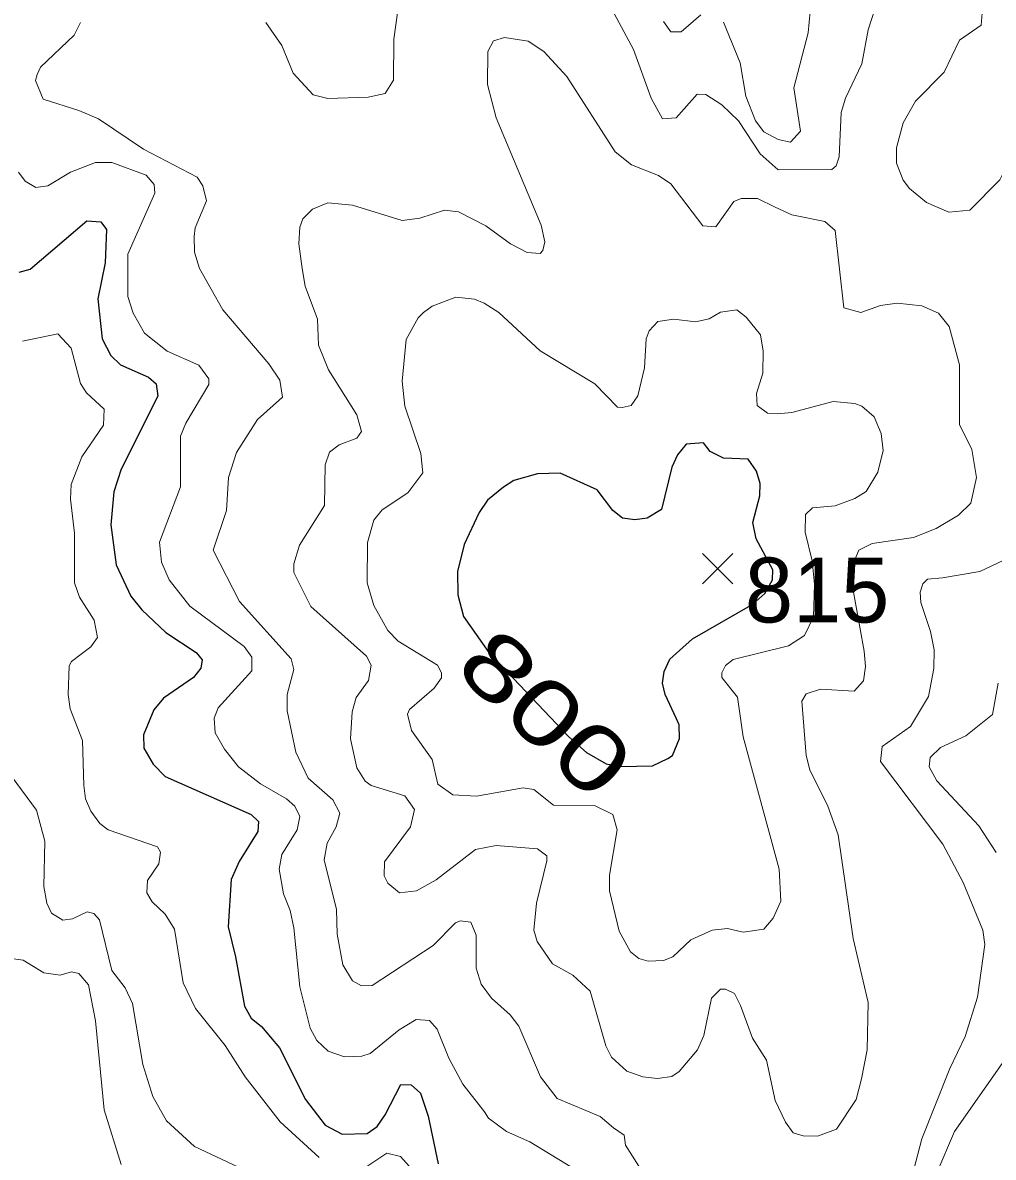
# Model space of a CAD drawing. Extents: x 294.2 to 320.3, y 7482.7 to 7510.7.
# Drawn here: x 303.181 to 304.381, y 7485.244 to 7486.646 of the extents above; entities that cross this region are included whole.
import ezdxf
from ezdxf.enums import TextEntityAlignment as Align

# ---------------------------------------------------------------- set-up
doc = ezdxf.new("R2010")
doc.units = 0
doc.header["$LTSCALE"] = 0.032
for name, color, linetype, lineweight in [('1', 7, 'Continuous', 25), ('2', 7, 'Continuous', 13), ('21', 7, 'Continuous', 25)]:
    doc.layers.add(name, color=color, linetype=linetype, lineweight=lineweight)
doc.layers.add('61', color=7, linetype='Continuous')

msp = doc.modelspace()

# ---------------------------------------------------------------- linework, layer by layer
at = {"layer": '1'}
msp.add_lwpolyline([(303.1765, 7486.3374), (303.1903, 7486.3412), (303.2605, 7486.4009), (303.2777, 7486.3998), (303.2846, 7486.3901), (303.283, 7486.3492), (303.2738, 7486.3046), (303.2794, 7486.2551), (303.2899, 7486.2347), (303.3021, 7486.2229), (303.3366, 7486.2078), (303.3462, 7486.1995), (303.3481, 7486.1841), (303.3028, 7486.0942), (303.2939, 7486.0661), (303.2901, 7486.0252), (303.2964, 7485.976), (303.3149, 7485.9371), (303.3283, 7485.9205), (303.3578, 7485.8923), (303.3956, 7485.8675), (303.4028, 7485.8584), (303.4011, 7485.8481), (303.3922, 7485.8368), (303.3552, 7485.8113), (303.343, 7485.7966), (303.3303, 7485.766), (303.3309, 7485.7494), (303.3424, 7485.7295), (303.3571, 7485.7142), (303.4635, 7485.6675), (303.4724, 7485.6588), (303.4718, 7485.6465), (303.4488, 7485.6094), (303.4389, 7485.5873), (303.4351, 7485.5287), (303.444, 7485.4916), (303.4551, 7485.4307), (303.4635, 7485.4157), (303.4763, 7485.4054), (303.4984, 7485.3791), (303.5306, 7485.3151), (303.555, 7485.2834), (303.5761, 7485.2726), (303.6069, 7485.2732), (303.6191, 7485.2818), (303.6291, 7485.2963), (303.6485, 7485.334), (303.6612, 7485.3334), (303.6726, 7485.3232), (303.6821, 7485.2947), (303.6948, 7485.236)], dxfattribs=at)
msp.add_lwpolyline([(303.9891, 7485.7857), (303.9751, 7485.8158), (303.9719, 7485.8298), (303.9738, 7485.8439), (303.9809, 7485.8592), (304.0088, 7485.8846), (304.0837, 7485.9271), (304.0984, 7485.9405), (304.1078, 7485.9572), (304.1084, 7485.9696), (304.0878, 7486.0082), (304.0834, 7486.0281), (304.092, 7486.061), (304.0926, 7486.0763), (304.0882, 7486.0916), (304.0779, 7486.1063), (304.0473, 7486.1075), (304.0307, 7486.1158), (304.0224, 7486.1267), (304.0013, 7486.1248), (303.9905, 7486.112), (303.9834, 7486.0967), (303.9706, 7486.0443), (303.9528, 7486.0334), (303.9378, 7486.0313), (303.9223, 7486.0334), (303.9107, 7486.0431), (303.8912, 7486.0684), (303.8455, 7486.089), (303.8174, 7486.0884), (303.788, 7486.0801), (303.7753, 7486.0718), (303.7555, 7486.0558), (303.7453, 7486.0405), (303.7268, 7486.0009), (303.7185, 7485.9677), (303.7191, 7485.939), (303.7261, 7485.9121), (303.7571, 7485.8674), (303.8562, 7485.7635), (303.8778, 7485.7442), (303.9023, 7485.7301), (303.92, 7485.7269), (303.9594, 7485.7274), (303.9783, 7485.7366), (303.9841, 7485.7404), (303.993, 7485.7615), (303.9924, 7485.7781)], close=True, dxfattribs=at)
at = {"layer": '2'}
for points in [[(303.4816, 7486.6458), (303.5014, 7486.6177), (303.5154, 7486.5832), (303.5403, 7486.5564), (303.5582, 7486.5519), (303.608, 7486.5538), (303.6291, 7486.5583), (303.6393, 7486.5749), (303.6399, 7486.6254), (303.6539, 7486.7262)], [(303.8978, 7486.6841), (303.9362, 7486.6126), (303.9579, 7486.5526), (303.9719, 7486.527), (303.9886, 7486.5283), (304.0147, 7486.5576), (304.0256, 7486.557), (304.0453, 7486.5443), (304.0658, 7486.5245), (304.0926, 7486.4836), (304.1149, 7486.4638), (304.1814, 7486.4644), (304.1865, 7486.4689), (304.1903, 7486.4798), (304.1928, 7486.5347), (304.1979, 7486.5526), (304.2184, 7486.5947), (304.226, 7486.6369), (304.2344, 7486.6624)], [(304.0473, 7486.6464), (304.0677, 7486.596), (304.0747, 7486.5551), (304.0869, 7486.5244), (304.0971, 7486.511), (304.115, 7486.5015), (304.1303, 7486.4983), (304.1424, 7486.5117), (304.1341, 7486.5653), (304.152, 7486.633), (304.1558, 7486.6726)], [(303.9732, 7486.6471), (303.9821, 7486.6343), (303.9949, 7486.6343), (304.0192, 7486.6554)], [(304.4865, 7486.6534), (304.4885, 7486.6317), (304.5025, 7486.5896), (304.5038, 7486.5743), (304.484, 7486.5532), (304.447, 7486.5423), (304.4348, 7486.5327), (304.4176, 7486.5092), (304.3889, 7486.4517), (304.3518, 7486.414), (304.3257, 7486.4115), (304.2982, 7486.4236), (304.2771, 7486.4408), (304.2694, 7486.451), (304.2612, 7486.4721), (304.2612, 7486.4913), (304.2694, 7486.5219), (304.2848, 7486.5487), (304.3199, 7486.5845), (304.339, 7486.6241), (304.3659, 7486.6426), (304.3672, 7486.6573)], [(303.5684, 7485.6523), (303.5729, 7485.6689), (303.5646, 7485.6855), (303.5339, 7485.7123), (303.5186, 7485.7443), (303.5078, 7485.7953), (303.5078, 7485.8158), (303.516, 7485.8464), (303.5129, 7485.8598), (303.449, 7485.9307), (303.4164, 7485.9939), (303.433, 7486.0431), (303.4356, 7486.0839), (303.4452, 7486.1146), (303.4714, 7486.1554), (303.502, 7486.1829), (303.4988, 7486.204), (303.4854, 7486.2244), (303.4286, 7486.2908), (303.3998, 7486.3419), (303.3935, 7486.3623), (303.3929, 7486.3815), (303.3941, 7486.3923), (303.4082, 7486.4255), (303.4037, 7486.444), (303.3967, 7486.4549), (303.3302, 7486.4894), (303.2747, 7486.527), (303.2505, 7486.5372), (303.2064, 7486.5513), (303.1968, 7486.5743), (303.1988, 7486.5819), (303.2032, 7486.5909), (303.2447, 7486.6304), (303.2524, 7486.6458)], [(303.7842, 7486.3725), (303.8047, 7486.3617), (303.8206, 7486.3604), (303.8238, 7486.3642), (303.8263, 7486.3751), (303.8219, 7486.3955), (303.7663, 7486.5283), (303.7555, 7486.5692), (303.7561, 7486.61), (303.7632, 7486.6234), (303.7766, 7486.6273), (303.8059, 7486.6228), (303.8251, 7486.61), (303.8538, 7486.5794), (303.9132, 7486.4862), (303.9336, 7486.4702), (303.9668, 7486.4568), (303.9821, 7486.4466), (304.0217, 7486.3948), (304.0377, 7486.3936), (304.06, 7486.4249), (304.069, 7486.4287), (304.0894, 7486.4287), (304.1111, 7486.4179), (304.1316, 7486.4082), (304.1724, 7486.4), (304.1852, 7486.3891), (304.1961, 7486.2934), (304.2171, 7486.2876), (304.2414, 7486.2965), (304.2618, 7486.2991), (304.2925, 7486.2959), (304.3129, 7486.2869), (304.3263, 7486.2704), (304.3391, 7486.2231), (304.3391, 7486.1491), (304.3544, 7486.1184), (304.3601, 7486.0839), (304.3531, 7486.052), (304.3378, 7486.0373), (304.3103, 7486.0207)], [(303.3111, 7486.3598), (303.3443, 7486.4351), (303.3437, 7486.4459), (303.3335, 7486.4574), (303.2913, 7486.4728), (303.2709, 7486.4728), (303.2403, 7486.4612)], [(303.2403, 7486.4612), (303.2122, 7486.444), (303.1975, 7486.4421), (303.184, 7486.4498), (303.1758, 7486.4612)], [(304.3103, 7486.0207), (304.2823, 7486.0098), (304.2312, 7486.0022), (304.2145, 7485.9939), (304.2072, 7485.9761), (304.205, 7485.9583), (304.2213, 7485.8691), (304.2229, 7485.8503), (304.2203, 7485.8324), (304.2088, 7485.8196), (304.1673, 7485.8221), (304.1495, 7485.8164), (304.1443, 7485.8074), (304.1494, 7485.7404), (304.1539, 7485.7226), (304.1762, 7485.6779), (304.189, 7485.6421), (304.2075, 7485.5144), (304.226, 7485.4352), (304.2248, 7485.3765), (304.2178, 7485.3407), (304.2114, 7485.3152), (304.1871, 7485.2788), (304.1635, 7485.2699), (304.1456, 7485.2705), (304.1335, 7485.2743), (304.1239, 7485.2871), (304.1111, 7485.3139), (304.1003, 7485.3637), (304.083, 7485.3912), (304.0684, 7485.4314), (304.0607, 7485.4461), (304.0498, 7485.4518), (304.0435, 7485.4518), (304.0326, 7485.4403), (304.023, 7485.3944), (304.0153, 7485.3765), (303.9924, 7485.3497), (303.9834, 7485.3439), (303.9656, 7485.3414), (303.9477, 7485.3433), (303.9279, 7485.3503), (303.9087, 7485.3675), (303.9017, 7485.3816), (303.8825, 7485.4493), (303.8609, 7485.4691), (303.836, 7485.4831), (303.8168, 7485.5106), (303.813, 7485.5246), (303.8161, 7485.5578), (303.8289, 7485.6102), (303.8289, 7485.6165), (303.8174, 7485.6249), (303.7664, 7485.6293), (303.7408, 7485.6242), (303.6923, 7485.5866), (303.668, 7485.5731), (303.6469, 7485.5706), (303.6323, 7485.5827), (303.6278, 7485.5917), (303.6284, 7485.6089), (303.6603, 7485.6523), (303.6654, 7485.6734), (303.6533, 7485.6906), (303.6119, 7485.7034), (303.6042, 7485.7085), (303.5939, 7485.7251), (303.5863, 7485.7609), (303.5882, 7485.7941), (303.5933, 7485.8119), (303.6086, 7485.833), (303.6118, 7485.8521), (303.6061, 7485.863), (303.5371, 7485.9243), (303.516, 7485.9665), (303.516, 7485.9773), (303.5231, 7486.0003), (303.5543, 7486.0494), (303.555, 7486.0993), (303.5601, 7486.1152), (303.5723, 7486.1242), (303.5939, 7486.1324), (303.5997, 7486.1408), (303.5939, 7486.1612), (303.5589, 7486.2167), (303.5467, 7486.2474), (303.5454, 7486.2793), (303.5301, 7486.3202), (303.5263, 7486.3419), (303.5224, 7486.3725), (303.5237, 7486.393), (303.5275, 7486.4032), (303.5391, 7486.4153), (303.5582, 7486.423), (303.5889, 7486.4204)], [(303.5889, 7486.4204), (303.6502, 7486.4013), (303.6719, 7486.4044), (303.7025, 7486.414), (303.7197, 7486.4121), (303.7536, 7486.3949), (303.7842, 7486.3725)], [(303.8608, 7485.2309), (303.8078, 7485.2628), (303.7791, 7485.2756), (303.7568, 7485.2922), (303.7517, 7485.2999), (303.7249, 7485.3344), (303.7076, 7485.3663), (303.6935, 7485.402), (303.684, 7485.4129), (303.6674, 7485.4142), (303.6463, 7485.4014), (303.6106, 7485.372), (303.6004, 7485.3688), (303.5787, 7485.3682), (303.5588, 7485.3752), (303.5448, 7485.388), (303.5365, 7485.4033), (303.5237, 7485.4544), (303.516, 7485.5272), (303.5116, 7485.5489), (303.5033, 7485.5693), (303.4982, 7485.6), (303.5014, 7485.6178), (303.5205, 7485.6485), (303.5237, 7485.6651), (303.5173, 7485.6778), (303.5071, 7485.6868), (303.4752, 7485.7053), (303.4478, 7485.7264), (303.4305, 7485.7481), (303.419, 7485.7685), (303.4177, 7485.7864), (303.4228, 7485.7992), (303.4644, 7485.8451), (303.4644, 7485.8617), (303.4548, 7485.8751), (303.3877, 7485.9249), (303.3622, 7485.9575), (303.3526, 7485.9792), (303.35, 7486.0041), (303.3763, 7486.0724), (303.3763, 7486.135), (303.3826, 7486.151), (303.4113, 7486.1988), (303.4113, 7486.2058), (303.3986, 7486.2225), (303.3596, 7486.2397), (303.3316, 7486.262), (303.3175, 7486.287), (303.3111, 7486.3074), (303.3111, 7486.3598)], [(303.8883, 7486.1995), (303.8206, 7486.2404), (303.7695, 7486.2876), (303.7516, 7486.2991), (303.7396, 7486.3042), (303.7165, 7486.3068), (303.6872, 7486.2953), (303.6763, 7486.2875)], [(303.6763, 7486.2875), (303.6699, 7486.2812), (303.6552, 7486.2544), (303.6501, 7486.2027), (303.6533, 7486.172), (303.6731, 7486.1133), (303.6757, 7486.0897), (303.6572, 7486.0648), (303.6252, 7486.0437), (303.615, 7486.0309), (303.6074, 7486.0035), (303.6067, 7485.9537), (303.615, 7485.9256), (303.6323, 7485.8949), (303.6451, 7485.8815), (303.6936, 7485.8521), (303.6986, 7485.8426), (303.6986, 7485.8362), (303.6897, 7485.8234), (303.6591, 7485.7972), (303.6565, 7485.7915), (303.6616, 7485.7711), (303.6871, 7485.7353), (303.6942, 7485.7047), (303.7127, 7485.6919), (303.7421, 7485.69), (303.7996, 7485.7002), (303.813, 7485.6983), (303.8372, 7485.6791), (303.8877, 7485.6785), (303.9106, 7485.6676), (303.9157, 7485.6485), (303.9062, 7485.5923), (303.9062, 7485.5732), (303.9183, 7485.5234), (303.9323, 7485.4978), (303.9425, 7485.4895), (303.9541, 7485.4863), (303.9732, 7485.487), (303.9847, 7485.4914), (304.0071, 7485.5125), (304.0333, 7485.5246), (304.0524, 7485.5265), (304.0716, 7485.522), (304.0971, 7485.5259), (304.1085, 7485.5393), (304.1182, 7485.5604), (304.1162, 7485.6), (304.0715, 7485.7634), (304.0645, 7485.8125), (304.0454, 7485.8368), (304.0454, 7485.8426), (304.0498, 7485.8515), (304.0594, 7485.8591), (304.1277, 7485.8757), (304.1475, 7485.8886), (304.1586, 7485.9118), (304.1597, 7485.9522), (304.157, 7485.9807), (304.1481, 7486.0163), (304.1488, 7486.0379), (304.1571, 7486.0463), (304.1852, 7486.0488), (304.2095, 7486.0578), (304.2235, 7486.0667), (304.2382, 7486.0903), (304.2446, 7486.1171), (304.242, 7486.1382), (304.2337, 7486.1586), (304.2184, 7486.172), (304.2095, 7486.1752), (304.1827, 7486.1778), (304.1316, 7486.1643), (304.1137, 7486.1625), (304.1016, 7486.1631), (304.0888, 7486.1727), (304.0881, 7486.1874), (304.0958, 7486.2129), (304.0965, 7486.2397), (304.0932, 7486.2601), (304.0754, 7486.2819), (304.0639, 7486.2908), (304.0434, 7486.2882), (304.0294, 7486.2799), (304.0128, 7486.2761), (303.986, 7486.2793), (303.9662, 7486.2767), (303.9553, 7486.2652), (303.9515, 7486.255), (303.9496, 7486.2193), (303.9413, 7486.1848), (303.933, 7486.1727), (303.9222, 7486.1701), (303.9164, 7486.1707), (303.8883, 7486.1995)], [(303.5474, 7485.2437), (303.4994, 7485.2877), (303.456, 7485.3433), (303.4312, 7485.3822), (303.3947, 7485.4276), (303.3794, 7485.4595), (303.3686, 7485.5259), (303.3571, 7485.5444), (303.3411, 7485.5597), (303.3347, 7485.5706), (303.3354, 7485.5859), (303.3494, 7485.6063), (303.3513, 7485.621), (303.3475, 7485.6274), (303.2868, 7485.6485), (303.2766, 7485.6561), (303.2652, 7485.6715), (303.2588, 7485.6868), (303.2568, 7485.7034), (303.2549, 7485.7589), (303.2396, 7485.7979), (303.2371, 7485.8158), (303.2383, 7485.8509), (303.2415, 7485.8566), (303.2652, 7485.8745), (303.2734, 7485.886), (303.2696, 7485.9077), (303.2511, 7485.9358), (303.2453, 7485.9537), (303.2453, 7486.015), (303.2402, 7486.0571), (303.2409, 7486.075), (303.2543, 7486.1095), (303.2811, 7486.1484), (303.2817, 7486.1682), (303.26, 7486.1886), (303.2524, 7486.2001), (303.2409, 7486.2435), (303.2243, 7486.2614), (303.1808, 7486.2524)], [(304.4227, 7485.9952), (304.364, 7485.9677), (304.318, 7485.96), (304.2995, 7485.9581), (304.2937, 7485.9524), (304.2905, 7485.9422), (304.2911, 7485.9294), (304.3033, 7485.8937), (304.3077, 7485.8707), (304.3071, 7485.8477), (304.3008, 7485.8132), (304.2784, 7485.7762), (304.2433, 7485.7513), (304.2413, 7485.7328), (304.3186, 7485.6306), (304.3435, 7485.5834), (304.3678, 7485.5246), (304.3703, 7485.5068), (304.3614, 7485.4416), (304.3461, 7485.3931), (304.3269, 7485.3535), (304.2924, 7485.2667), (304.2752, 7485.2003)], [(304.3869, 7485.8298), (304.3799, 7485.7909), (304.3467, 7485.7647), (304.3154, 7485.75), (304.3026, 7485.7379), (304.3014, 7485.7264), (304.311, 7485.7091), (304.3627, 7485.6536), (304.3844, 7485.6204)], [(303.4477, 7485.2316), (303.3935, 7485.2571), (303.359, 7485.289), (303.3418, 7485.319), (303.3296, 7485.3586), (303.3168, 7485.434), (303.3079, 7485.4531), (303.2913, 7485.4748), (303.276, 7485.5374), (303.2689, 7485.545), (303.2607, 7485.547), (303.2428, 7485.5386), (303.2306, 7485.5368), (303.2166, 7485.5457), (303.2108, 7485.5578), (303.207, 7485.5783), (303.2083, 7485.6344), (303.1981, 7485.6728), (303.1681, 7485.7136)], [(303.5889, 7485.462), (303.5767, 7485.4818), (303.5697, 7485.5195), (303.5691, 7485.5502), (303.5537, 7485.6115), (303.5576, 7485.6319), (303.5684, 7485.6523)], [(303.9483, 7485.2239), (303.926, 7485.259), (303.9247, 7485.2711), (303.9113, 7485.2801), (303.8947, 7485.2941), (303.8417, 7485.3164), (303.8212, 7485.3433), (303.7944, 7485.4059), (303.7836, 7485.4199), (303.7606, 7485.4403), (303.7478, 7485.4576), (303.7415, 7485.4774), (303.7415, 7485.5182), (303.735, 7485.5342), (303.7217, 7485.5361), (303.7159, 7485.5335), (303.6884, 7485.5055), (303.6131, 7485.4563), (303.5997, 7485.4556), (303.5889, 7485.462)], [(303.3028, 7485.2348), (303.2818, 7485.3024), (303.2709, 7485.4123), (303.2626, 7485.457), (303.2505, 7485.471), (303.2415, 7485.4729), (303.2274, 7485.4691), (303.2071, 7485.4716), (303.1815, 7485.4876), (303.1668, 7485.4895)], [(304.4061, 7485.3803), (304.3327, 7485.2756), (304.311, 7485.2245)], [(303.6802, 7485.2092), (303.6482, 7485.2449), (303.631, 7485.2488), (303.5965, 7485.2258)]]:
    msp.add_lwpolyline(points, dxfattribs=at)
at = {"layer": '21'}
for p, q in [((304.0213, 7485.9898), (304.0588, 7485.9523)), ((304.0588, 7485.9898), (304.0213, 7485.9523))]:
    msp.add_line(p, q, dxfattribs=at)

# ---------------------------------------------------------------- texts
at = {"layer": '61'}
msp.add_text('815', height=0.08, dxfattribs=at).set_placement((304.163, 7485.9047), align=Align.CENTER)
at = {"layer": '61', "width": 1.35}
msp.add_text('800', height=0.08, rotation=316.497, dxfattribs=at).set_placement((303.7998, 7485.7635), align=Align.CENTER)

doc.saveas('drawing.dxf')
